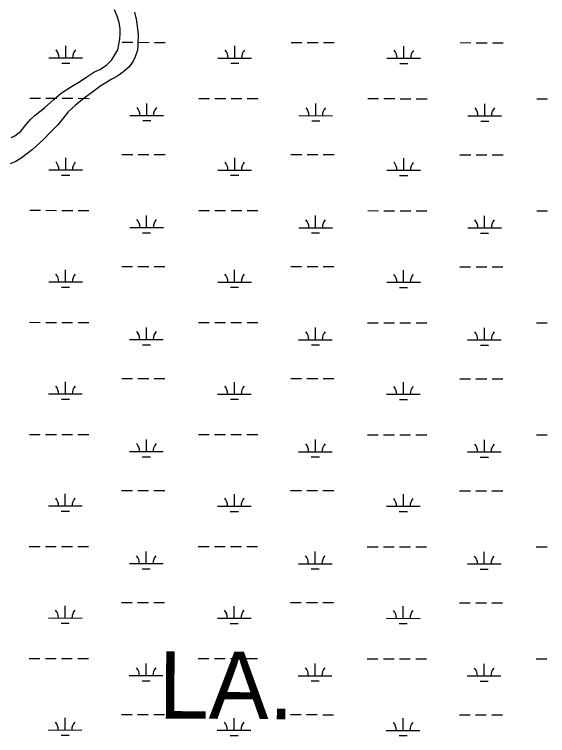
# Model space of a CAD drawing. Extents: x 3148686 to 3186545, y 916144 to 941516.
# Drawn here: x 3172650 to 3174234, y 936686 to 938828 of the extents above; entities that cross this region are included whole.
import ezdxf

# ---------------------------------------------------------------- set-up
doc = ezdxf.new("R2010")
doc.units = 0
for name, color, linetype in [('V-TOPO-GNAM-IDEN', 7, 'Continuous'), ('V-TOPO-SHOR', 7, 'Continuous'), ('V-WETL-SWMP', 7, 'Continuous')]:
    doc.layers.add(name, color=color, linetype=linetype)

msp = doc.modelspace()

# ---------------------------------------------------------------- linework, layer by layer
at = {"layer": 'V-TOPO-SHOR'}
for points in [[(3172641.1, 938462.4), (3172651.6, 938467.1), (3172669.3, 938481.2), (3172685.4, 938500.3), (3172698, 938515.5), (3172712.2, 938528.8), (3172739.9, 938550.4), (3172768.6, 938576.3), (3172789.6, 938593.3), (3172819.5, 938613.2), (3172846.6, 938629.1), (3172865.1, 938642.1), (3172885.8, 938655.7), (3172903.6, 938664.5), (3172924.1, 938676.9), (3172939.4, 938692.7), (3172952, 938712.5), (3172957.1, 938722.3), (3172963.5, 938753.9), (3172964.7, 938769.6), (3172964.7, 938784.4), (3172961.3, 938803.4), (3172955.4, 938822.8), (3172947.5, 938841.5)], [(3173006.9, 938834.1), (3173012.4, 938813.1)], [(3173012.4, 938813.1), (3173015.3, 938793), (3173017.5, 938768.3), (3173016.9, 938738.3), (3173015.6, 938721.3), (3173009.3, 938701.2), (3173002.8, 938689), (3172990.8, 938672.1), (3172975.1, 938658.1), (3172958, 938645.6), (3172939.8, 938635), (3172907, 938615.2), (3172882.9, 938598.2), (3172857.7, 938579.1), (3172831.9, 938558.3), (3172810.5, 938538.5), (3172796, 938520.2), (3172779.4, 938500.2), (3172756.9, 938476.6), (3172736.9, 938456), (3172704.5, 938426.9), (3172670.1, 938400.7), (3172652.4, 938390), (3172637.3, 938383.5)]]:
    msp.add_lwpolyline(points, dxfattribs=at)
at = {"layer": 'V-WETL-SWMP'}
for p, q in [((3172970.1, 938744.8), (3173002.1, 938744.8)), ((3173018.1, 938744.8), (3173050.1, 938744.7)), ((3173066.1, 938744.7), (3173098.1, 938744.7)), ((3173472, 938744.3), (3173504, 938744.3)), ((3173520, 938744.2), (3173552, 938744.2)), ((3173568, 938744.2), (3173600, 938744.2)), ((3173973.9, 938743.8), (3174005.9, 938743.7)), ((3174021.9, 938743.7), (3174053.9, 938743.7)), ((3174069.9, 938743.7), (3174101.9, 938743.6)), ((3172803, 938698.6), (3172803, 938734.6)), ((3173304.9, 938698), (3173304.9, 938734)), ((3173806.8, 938697.5), (3173806.8, 938733.5)), ((3172753, 938698.6), (3172853, 938698.5)), ((3173254.9, 938698.1), (3173354.9, 938698)), ((3173756.8, 938697.6), (3173856.8, 938697.5)), ((3172791, 938683.1), (3172815, 938683.1)), ((3173292.9, 938682.6), (3173316.9, 938682.6)), ((3173794.8, 938682.1), (3173818.8, 938682.1)), ((3172696, 938578.6), (3172728, 938578.6)), ((3172744, 938578.6), (3172776, 938578.5)), ((3172792, 938578.5), (3172824, 938578.5)), ((3172840, 938578.5), (3172872, 938578.4)), ((3173197.9, 938578.1), (3173229.9, 938578)), ((3173245.9, 938578), (3173277.9, 938578)), ((3173293.9, 938578), (3173325.9, 938577.9)), ((3173341.9, 938577.9), (3173373.9, 938577.9)), ((3173699.8, 938577.5), (3173731.8, 938577.5)), ((3173747.8, 938577.5), (3173779.8, 938577.5)), ((3173795.8, 938577.4), (3173827.8, 938577.4)), ((3173843.8, 938577.4), (3173875.8, 938577.4)), ((3174201.7, 938577), (3174233.7, 938577)), ((3173043.3, 938527.5), (3173043.3, 938563.5)), ((3173545.2, 938527), (3173545.2, 938563)), ((3174047.1, 938526.4), (3174047.1, 938562.4)), ((3172993.3, 938527.6), (3173093.3, 938527.4)), ((3173495.2, 938527), (3173595.2, 938526.9)), ((3173997.1, 938526.5), (3174097.1, 938526.4)), ((3173031.3, 938512.1), (3173055.3, 938512.1)), ((3173533.2, 938511.6), (3173557.2, 938511.5)), ((3174035.1, 938511), (3174059.1, 938511)), ((3172802.6, 938365.9), (3172802.7, 938401.9)), ((3172969.8, 938412.1), (3173001.8, 938412.1)), ((3173017.8, 938412.1), (3173049.8, 938412.1)), ((3173065.8, 938412), (3173097.8, 938412)), ((3173304.5, 938365.4), (3173304.6, 938401.4)), ((3173471.7, 938411.6), (3173503.7, 938411.6)), ((3173519.7, 938411.6), (3173551.7, 938411.5)), ((3173567.7, 938411.5), (3173599.7, 938411.5)), ((3173806.5, 938364.8), (3173806.5, 938400.8)), ((3173973.6, 938411.1), (3174005.6, 938411.1)), ((3174021.6, 938411), (3174053.6, 938411)), ((3174069.6, 938411), (3174101.6, 938411)), ((3172752.6, 938365.9), (3172852.6, 938365.8)), ((3173254.5, 938365.4), (3173354.5, 938365.3)), ((3173756.5, 938364.9), (3173856.5, 938364.8)), ((3172790.6, 938350.5), (3172814.6, 938350.4)), ((3173292.5, 938349.9), (3173316.5, 938349.9)), ((3173794.4, 938349.4), (3173818.4, 938349.4)), ((3172695.7, 938245.9), (3172727.7, 938245.9)), ((3172743.7, 938245.9), (3172775.7, 938245.8)), ((3172791.7, 938245.8), (3172823.7, 938245.8)), ((3172839.7, 938245.8), (3172871.7, 938245.7)), ((3173042.9, 938194.8), (3173043, 938230.8)), ((3173197.6, 938245.4), (3173229.6, 938245.4)), ((3173245.6, 938245.4), (3173277.6, 938245.3)), ((3173293.6, 938245.3), (3173325.6, 938245.3)), ((3173341.6, 938245.3), (3173373.6, 938245.2)), ((3173544.8, 938194.3), (3173544.9, 938230.3)), ((3173699.5, 938244.9), (3173731.5, 938244.8)), ((3173747.5, 938244.8), (3173779.5, 938244.8)), ((3173795.5, 938244.8), (3173827.5, 938244.7)), ((3173843.5, 938244.7), (3173875.5, 938244.7)), ((3174046.7, 938193.8), (3174046.8, 938229.8)), ((3174201.4, 938244.3), (3174233.4, 938244.3)), ((3172992.9, 938194.9), (3173092.9, 938194.8)), ((3173494.8, 938194.3), (3173594.8, 938194.2)), ((3173996.7, 938193.8), (3174096.7, 938193.7)), ((3173030.9, 938179.4), (3173054.9, 938179.4)), ((3173532.8, 938178.9), (3173556.8, 938178.9)), ((3174034.7, 938178.3), (3174058.7, 938178.3)), ((3172969.4, 938079.5), (3173001.4, 938079.4)), ((3173017.4, 938079.4), (3173049.4, 938079.4)), ((3173065.4, 938079.4), (3173097.4, 938079.3)), ((3173471.3, 938078.9), (3173503.3, 938078.9)), ((3173519.3, 938078.9), (3173551.3, 938078.9)), ((3173567.3, 938078.8), (3173599.3, 938078.8)), ((3173973.2, 938078.4), (3174005.2, 938078.4)), ((3174021.2, 938078.4), (3174053.2, 938078.3)), ((3174069.2, 938078.3), (3174101.2, 938078.3)), ((3172802.3, 938033.2), (3172802.3, 938069.2)), ((3173304.2, 938032.7), (3173304.2, 938068.7)), ((3173806.1, 938032.2), (3173806.1, 938068.2)), ((3172752.3, 938033.3), (3172852.3, 938033.2)), ((3172790.3, 938017.8), (3172814.3, 938017.8)), ((3173254.2, 938032.7), (3173354.2, 938032.6)), ((3173292.2, 938017.3), (3173316.2, 938017.2)), ((3173756.1, 938032.2), (3173856.1, 938032.1)), ((3173794.1, 938016.7), (3173818.1, 938016.7)), ((3172695.3, 937913.3), (3172727.3, 937913.2)), ((3172743.3, 937913.2), (3172775.3, 937913.2)), ((3172791.3, 937913.2), (3172823.3, 937913.1)), ((3172839.3, 937913.1), (3172871.3, 937913.1)), ((3173197.2, 937912.7), (3173229.2, 937912.7)), ((3173245.2, 937912.7), (3173277.2, 937912.6)), ((3173293.2, 937912.6), (3173325.2, 937912.6)), ((3173341.2, 937912.6), (3173373.2, 937912.5)), ((3173699.1, 937912.2), (3173731.1, 937912.2)), ((3173747.1, 937912.1), (3173779.1, 937912.1)), ((3173795.1, 937912.1), (3173827.1, 937912.1)), ((3173843.1, 937912), (3173875.1, 937912)), ((3174201, 937911.7), (3174233, 937911.6)), ((3173042.6, 937862.1), (3173042.6, 937898.1)), ((3173544.5, 937861.6), (3173544.5, 937897.6)), ((3174046.4, 937861.1), (3174046.4, 937897.1)), ((3172992.6, 937862.2), (3173092.6, 937862.1)), ((3173494.5, 937861.7), (3173594.5, 937861.6)), ((3173030.6, 937846.7), (3173054.6, 937846.7)), ((3173532.5, 937846.2), (3173556.5, 937846.2)), ((3173996.4, 937861.1), (3174096.4, 937861)), ((3174034.4, 937845.7), (3174058.4, 937845.6)), ((3172801.9, 937700.5), (3172802, 937736.5)), ((3172969.1, 937746.8), (3173001.1, 937746.8)), ((3173017.1, 937746.7), (3173049.1, 937746.7)), ((3173065.1, 937746.7), (3173097.1, 937746.7)), ((3173303.8, 937700), (3173303.9, 937736)), ((3173471, 937746.3), (3173503, 937746.2)), ((3173519, 937746.2), (3173551, 937746.2)), ((3173567, 937746.2), (3173599, 937746.1)), ((3173805.8, 937699.5), (3173805.8, 937735.5)), ((3173972.9, 937745.7), (3174004.9, 937745.7)), ((3174020.9, 937745.7), (3174052.9, 937745.7)), ((3174068.9, 937745.6), (3174100.9, 937745.6)), ((3172751.9, 937700.6), (3172851.9, 937700.5)), ((3173253.8, 937700.1), (3173353.8, 937700)), ((3173755.8, 937699.5), (3173855.8, 937699.4)), ((3172789.9, 937685.1), (3172813.9, 937685.1)), ((3173291.8, 937684.6), (3173315.8, 937684.6)), ((3173793.7, 937684.1), (3173817.7, 937684)), ((3172695, 937580.6), (3172727, 937580.5)), ((3172743, 937580.5), (3172775, 937580.5)), ((3172791, 937580.5), (3172823, 937580.4)), ((3172839, 937580.4), (3172871, 937580.4)), ((3173042.2, 937529.5), (3173042.3, 937565.5)), ((3173196.9, 937580.1), (3173228.9, 937580)), ((3173244.9, 937580), (3173276.9, 937580)), ((3173292.9, 937580), (3173324.9, 937579.9)), ((3173340.9, 937579.9), (3173372.9, 937579.9)), ((3173544.1, 937528.9), (3173544.2, 937564.9)), ((3173698.8, 937579.5), (3173730.8, 937579.5)), ((3173746.8, 937579.5), (3173778.8, 937579.4)), ((3173794.8, 937579.4), (3173826.8, 937579.4)), ((3173842.8, 937579.4), (3173874.8, 937579.3)), ((3174046, 937528.4), (3174046.1, 937564.4)), ((3174200.7, 937579), (3174232.7, 937579)), ((3172992.2, 937529.5), (3173092.2, 937529.4)), ((3173494.1, 937529), (3173594.1, 937528.9)), ((3173996, 937528.5), (3174096, 937528.4)), ((3173030.2, 937514.1), (3173054.2, 937514)), ((3173532.1, 937513.5), (3173556.1, 937513.5)), ((3174034, 937513), (3174058, 937513)), ((3172968.7, 937414.1), (3173000.7, 937414.1)), ((3173016.7, 937414.1), (3173048.7, 937414)), ((3173064.7, 937414), (3173096.7, 937414)), ((3173470.6, 937413.6), (3173502.6, 937413.6)), ((3173518.6, 937413.5), (3173550.6, 937413.5)), ((3173566.6, 937413.5), (3173598.6, 937413.5)), ((3173972.5, 937413.1), (3174004.5, 937413)), ((3174020.5, 937413), (3174052.5, 937413)), ((3174068.5, 937413), (3174100.5, 937412.9)), ((3172801.6, 937367.9), (3172801.6, 937403.9)), ((3173303.5, 937367.3), (3173303.5, 937403.3)), ((3173805.4, 937366.8), (3173805.4, 937402.8)), ((3172751.6, 937367.9), (3172851.6, 937367.8)), ((3172789.6, 937352.4), (3172813.6, 937352.4)), ((3173253.5, 937367.4), (3173353.5, 937367.3)), ((3173291.5, 937351.9), (3173315.5, 937351.9)), ((3173755.4, 937366.9), (3173855.4, 937366.8)), ((3173793.4, 937351.4), (3173817.4, 937351.4)), ((3172694.6, 937247.9), (3172726.6, 937247.9)), ((3172742.6, 937247.9), (3172774.6, 937247.8)), ((3172790.6, 937247.8), (3172822.6, 937247.8)), ((3172838.6, 937247.8), (3172870.6, 937247.7)), ((3173196.5, 937247.4), (3173228.5, 937247.3)), ((3173244.5, 937247.3), (3173276.5, 937247.3)), ((3173292.5, 937247.3), (3173324.5, 937247.2)), ((3173340.5, 937247.2), (3173372.5, 937247.2)), ((3173698.4, 937246.8), (3173730.4, 937246.8)), ((3173746.4, 937246.8), (3173778.4, 937246.8)), ((3173794.4, 937246.7), (3173826.4, 937246.7)), ((3173842.4, 937246.7), (3173874.4, 937246.7)), ((3174200.3, 937246.3), (3174232.3, 937246.3)), ((3173041.9, 937196.8), (3173041.9, 937232.8)), ((3173543.8, 937196.3), (3173543.8, 937232.3)), ((3174045.7, 937195.7), (3174045.7, 937231.7)), ((3172991.9, 937196.9), (3173091.9, 937196.7)), ((3173029.9, 937181.4), (3173053.9, 937181.4)), ((3173493.8, 937196.3), (3173593.8, 937196.2)), ((3173531.8, 937180.9), (3173555.8, 937180.8)), ((3173995.7, 937195.8), (3174095.7, 937195.7)), ((3174033.7, 937180.3), (3174057.7, 937180.3)), ((3172801.2, 937035.2), (3172801.3, 937071.2)), ((3172968.4, 937081.4), (3173000.4, 937081.4)), ((3173016.4, 937081.4), (3173048.4, 937081.4)), ((3173064.4, 937081.3), (3173096.4, 937081.3)), ((3173303.1, 937034.7), (3173303.2, 937070.7)), ((3173470.3, 937080.9), (3173502.3, 937080.9)), ((3173518.3, 937080.9), (3173550.3, 937080.8)), ((3173566.3, 937080.8), (3173598.3, 937080.8)), ((3173805.1, 937034.1), (3173805.1, 937070.1)), ((3173972.2, 937080.4), (3174004.2, 937080.4)), ((3174020.2, 937080.3), (3174052.2, 937080.3)), ((3174068.2, 937080.3), (3174100.2, 937080.3)), ((3172751.2, 937035.2), (3172851.2, 937035.1)), ((3173253.1, 937034.7), (3173353.1, 937034.6)), ((3173755.1, 937034.2), (3173855.1, 937034.1)), ((3172789.2, 937019.8), (3172813.2, 937019.7)), ((3173291.1, 937019.2), (3173315.1, 937019.2)), ((3173793, 937018.7), (3173817, 937018.7)), ((3172694.3, 936915.2), (3172726.3, 936915.2)), ((3172742.3, 936915.2), (3172774.3, 936915.1)), ((3172790.3, 936915.1), (3172822.3, 936915.1)), ((3172838.3, 936915.1), (3172870.3, 936915)), ((3173041.5, 936864.1), (3173041.6, 936900.1)), ((3173196.2, 936914.7), (3173228.2, 936914.7)), ((3173244.2, 936914.7), (3173276.2, 936914.6)), ((3173292.2, 936914.6), (3173324.2, 936914.6)), ((3173340.2, 936914.6), (3173372.2, 936914.5)), ((3173543.4, 936863.6), (3173543.5, 936899.6)), ((3173698.1, 936914.2), (3173730.1, 936914.1)), ((3173746.1, 936914.1), (3173778.1, 936914.1)), ((3173794.1, 936914.1), (3173826.1, 936914)), ((3173842.1, 936914), (3173874.1, 936914)), ((3174045.3, 936863.1), (3174045.4, 936899.1)), ((3174200, 936913.6), (3174232, 936913.6)), ((3172991.5, 936864.2), (3173091.5, 936864.1)), ((3173493.4, 936863.6), (3173593.4, 936863.5)), ((3173995.3, 936863.1), (3174095.3, 936863)), ((3173029.5, 936848.7), (3173053.5, 936848.7)), ((3173531.4, 936848.2), (3173555.4, 936848.2)), ((3174033.3, 936847.6), (3174057.3, 936847.6)), ((3172968, 936748.8), (3173000, 936748.7)), ((3173016, 936748.7), (3173048, 936748.7)), ((3173064, 936748.7), (3173096, 936748.6)), ((3173469.9, 936748.2), (3173501.9, 936748.2)), ((3173517.9, 936748.2), (3173549.9, 936748.2)), ((3173565.9, 936748.1), (3173597.9, 936748.1)), ((3172800.9, 936702.5), (3172800.9, 936738.5)), ((3173302.8, 936702), (3173302.8, 936738)), ((3173804.7, 936701.5), (3173804.7, 936737.5)), ((3173971.8, 936747.7), (3174003.8, 936747.7)), ((3174019.8, 936747.7), (3174051.8, 936747.6)), ((3174067.8, 936747.6), (3174099.8, 936747.6)), ((3172750.9, 936702.6), (3172850.9, 936702.5)), ((3172788.9, 936687.1), (3172812.9, 936687.1)), ((3173252.8, 936702), (3173352.8, 936701.9)), ((3173290.8, 936686.6), (3173314.8, 936686.5)), ((3173754.7, 936701.5), (3173854.7, 936701.4)), ((3173792.7, 936686), (3173816.7, 936686))]:
    msp.add_line(p, q, dxfattribs=at)
for centre, start, end in [((3172747.7, 938699.1), 359.1678, 40.7115), ((3172858.2, 938699), 139.1678, 180.7115), ((3173249.7, 938698.6), 359.1678, 40.7115), ((3173360.1, 938698.5), 139.1678, 180.7115), ((3173751.6, 938698), 359.1678, 40.7115), ((3173862.1, 938697.9), 139.1678, 180.7115), ((3172988, 938528), 359.1678, 40.7115), ((3173098.5, 938527.9), 139.1678, 180.7115), ((3173489.9, 938527.5), 359.1678, 40.7115), ((3173600.4, 938527.4), 139.1678, 180.7115), ((3173991.9, 938527), 359.1678, 40.7115), ((3174102.3, 938526.9), 139.1678, 180.7115), ((3172747.4, 938366.4), 359.1678, 40.7115), ((3172857.9, 938366.3), 139.1678, 180.7115), ((3173249.3, 938365.9), 359.1678, 40.7115), ((3173359.8, 938365.8), 139.1678, 180.7115), ((3173751.2, 938365.4), 359.1678, 40.7115), ((3173861.7, 938365.2), 139.1678, 180.7115), ((3172987.7, 938195.4), 359.1678, 40.7115), ((3173098.2, 938195.2), 139.1678, 180.7115), ((3173489.6, 938194.8), 359.1678, 40.7115), ((3173600.1, 938194.7), 139.1678, 180.7115), ((3173991.5, 938194.3), 359.1678, 40.7115), ((3174102, 938194.2), 139.1678, 180.7115), ((3172747, 938033.7), 359.1678, 40.7115), ((3172857.5, 938033.6), 139.1678, 180.7115), ((3173249, 938033.2), 359.1678, 40.7115), ((3173359.4, 938033.1), 139.1678, 180.7115), ((3173750.9, 938032.7), 359.1678, 40.7115), ((3173861.3, 938032.6), 139.1678, 180.7115), ((3172987.3, 937862.7), 359.1678, 40.7115), ((3173097.8, 937862.6), 139.1678, 180.7115), ((3173489.2, 937862.2), 359.1678, 40.7115), ((3173599.7, 937862), 139.1678, 180.7115), ((3173991.2, 937861.6), 359.1678, 40.7115), ((3174101.6, 937861.5), 139.1678, 180.7115), ((3172746.7, 937701.1), 359.1678, 40.7115), ((3172857.2, 937701), 139.1678, 180.7115), ((3173248.6, 937700.5), 359.1678, 40.7115), ((3173359.1, 937700.4), 139.1678, 180.7115), ((3173750.5, 937700), 359.1678, 40.7115), ((3173861, 937699.9), 139.1678, 180.7115), ((3172987, 937530), 359.1678, 40.7115), ((3173097.5, 937529.9), 139.1678, 180.7115), ((3173488.9, 937529.5), 359.1678, 40.7115), ((3173599.4, 937529.4), 139.1678, 180.7115), ((3173990.8, 937528.9), 359.1678, 40.7115), ((3174101.3, 937528.8), 139.1678, 180.7115), ((3172746.3, 937368.4), 359.1678, 40.7115), ((3172856.8, 937368.3), 139.1678, 180.7115), ((3173248.3, 937367.9), 359.1678, 40.7115), ((3173358.7, 937367.8), 139.1678, 180.7115), ((3173750.2, 937367.3), 359.1678, 40.7115), ((3173860.6, 937367.2), 139.1678, 180.7115), ((3172986.6, 937197.3), 359.1678, 40.7115), ((3173097.1, 937197.2), 139.1678, 180.7115), ((3173488.5, 937196.8), 359.1678, 40.7115), ((3173599, 937196.7), 139.1678, 180.7115), ((3173990.5, 937196.3), 359.1678, 40.7115), ((3174100.9, 937196.2), 139.1678, 180.7115), ((3172746, 937035.7), 359.1678, 40.7115), ((3172856.5, 937035.6), 139.1678, 180.7115), ((3173247.9, 937035.2), 359.1678, 40.7115), ((3173358.4, 937035.1), 139.1678, 180.7115), ((3173749.8, 937034.7), 359.1678, 40.7115), ((3173860.3, 937034.5), 139.1678, 180.7115), ((3172986.3, 936864.7), 359.1678, 40.7115), ((3173096.8, 936864.5), 139.1678, 180.7115), ((3173488.2, 936864.1), 359.1678, 40.7115), ((3173598.7, 936864), 139.1678, 180.7115), ((3173990.1, 936863.6), 359.1678, 40.7115), ((3174100.6, 936863.5), 139.1678, 180.7115), ((3172745.6, 936703), 359.1678, 40.7115), ((3172856.1, 936702.9), 139.1678, 180.7115), ((3173247.6, 936702.5), 359.1678, 40.7115), ((3173358, 936702.4), 139.1678, 180.7115), ((3173749.5, 936702), 359.1678, 40.7115), ((3173859.9, 936701.9), 139.1678, 180.7115)]:
    msp.add_arc(centre, 35.2, start, end, dxfattribs=at)

# ---------------------------------------------------------------- texts
at = {"layer": 'V-TOPO-GNAM-IDEN'}
msp.add_text('LA.', height=200, rotation=359.6438, dxfattribs=at).set_placement((3173078.1, 936736.8))

doc.saveas('drawing.dxf')
